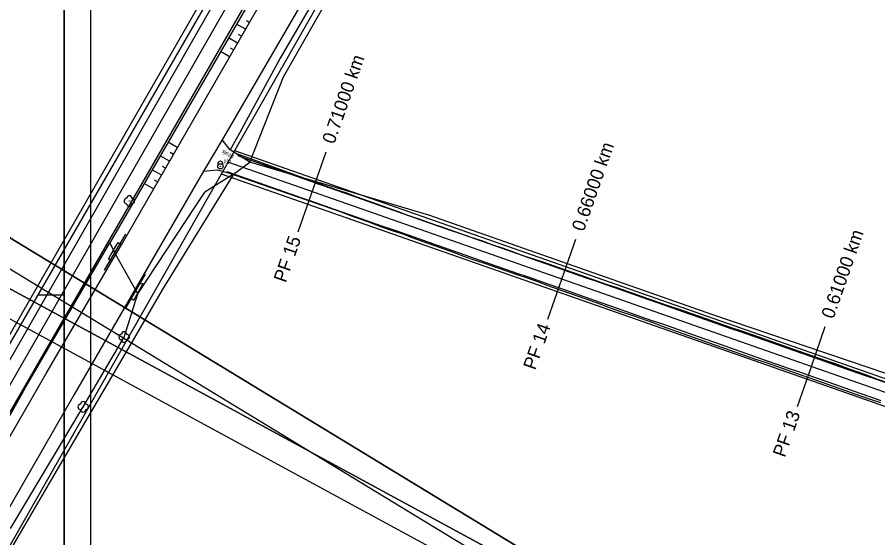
# Model space of a CAD drawing. Extents: x -555887 to -552101, y -1100251 to -1096546.
# Drawn here: x -553970.5 to -553807.8, y -1097231.6 to -1097133.2 of the extents above; entities that cross this region are included whole.
import ezdxf

# ---------------------------------------------------------------- set-up
doc = ezdxf.new("R2010")
doc.units = 0
for name, color, linetype in [('PARCELY_cesty', 7, 'Continuous'), ('PARCELY_silnice', 7, 'Continuous'), ('POLYGONY_SITUACE_PF', 7, 'Continuous'), ('POLYGONY_SITUACE_PF_POPISY', 7, 'Continuous'), ('POLYGONY_SITUACE_PO', 7, 'Continuous'), ('ram_VC6', 7, 'Continuous'), ('ROZHLED_ram_legenda_1', 7, 'Continuous'), ('ROZHLED_ram_legenda_2', 7, 'Continuous'), ('ZSST', 7, 'Continuous')]:
    doc.layers.add(name, color=color, linetype=linetype)

msp = doc.modelspace()

# ---------------------------------------------------------------- linework, layer by layer
at = {"layer": 'PARCELY_cesty'}
for points in [[(-553929.46, -1097158.38), (-553673.4, -1097248.15), (-553668.21, -1097254.17), (-553665.73, -1097263.94)], [(-553931.98, -1097162.8), (-553680.76, -1097250.77), (-553678.23, -1097251.97), (-553676.12, -1097253.6), (-553674.4, -1097255.65), (-553673.16, -1097258.01), (-553672.44, -1097260.58), (-553672.29, -1097263.25), (-553672.86, -1097266.82)]]:
    msp.add_lwpolyline(points, dxfattribs=at)
at = {"layer": 'PARCELY_silnice'}
for points in [[(-553861.3, -1097003.46), (-553858.48, -1097005.9), (-553845.75, -1096975.04), (-553836.44, -1096945.29), (-553831.55, -1096945.97), (-553834.33, -1096958.81), (-553843.04, -1096981.51), (-553856.4, -1097007.66), (-554032.65, -1097312.99), (-554038, -1097312.7), (-554039.52, -1097311.76)], [(-553831.55, -1096945.97), (-553822.14, -1096946.52), (-553820.19, -1096947.25), (-553823.19, -1096962.08), (-553832.13, -1096986.8), (-553848.04, -1097015.24), (-554028.81, -1097333.03), (-554038.74, -1097323.54), (-553856.4, -1097007.66), (-553843.04, -1096981.51), (-553834.33, -1096958.81)]]:
    msp.add_lwpolyline(points, close=True, dxfattribs=at)
at = {"layer": 'POLYGONY_SITUACE_PF'}
for p, q in [((-553914.76, -1097166.18), (-553912.12, -1097158.63)), ((-553917.41, -1097173.73), (-553914.76, -1097166.18)), ((-553867.57, -1097182.7), (-553864.93, -1097175.15)), ((-553870.22, -1097190.25), (-553867.57, -1097182.7)), ((-553820.38, -1097199.23), (-553817.74, -1097191.67)), ((-553823.03, -1097206.78), (-553820.38, -1097199.23))]:
    msp.add_line(p, q, dxfattribs=at)
at = {"layer": 'POLYGONY_SITUACE_PO'}
for p, q in [((-553804.07, -1097203.08), (-553928.82, -1097159.4)), ((-553912.19, -1097165.13), (-553928.8, -1097159.09)), ((-553679.81, -1097248.45), (-553930.54, -1097160.65)), ((-553930.98, -1097162.49), (-553909.45, -1097169.92)), ((-553903.54, -1097171.96), (-553930.81, -1097162.41)), ((-553912.22, -1097165.21), (-553914.19, -1097164.52)), ((-553910.25, -1097165.9), (-553912.22, -1097165.21)), ((-553910.21, -1097165.79), (-553912.19, -1097165.13)), ((-553908.29, -1097166.59), (-553910.25, -1097165.9)), ((-553908.23, -1097166.42), (-553910.21, -1097165.79)), ((-553906.32, -1097167.28), (-553908.29, -1097166.59)), ((-553906.28, -1097167.17), (-553908.23, -1097166.42)), ((-553904.35, -1097167.97), (-553906.32, -1097167.28)), ((-553904.33, -1097167.91), (-553906.28, -1097167.17)), ((-553913.38, -1097168.52), (-553915.34, -1097167.83)), ((-553911.41, -1097169.21), (-553913.38, -1097168.52)), ((-553909.44, -1097169.89), (-553911.41, -1097169.21)), ((-553902.39, -1097168.66), (-553904.35, -1097167.97)), ((-553902.37, -1097168.61), (-553904.33, -1097167.91)), ((-553900.42, -1097169.34), (-553902.39, -1097168.66)), ((-553900.39, -1097169.26), (-553902.37, -1097168.61)), ((-553898.44, -1097169.99), (-553900.39, -1097169.26)), ((-553909.45, -1097169.92), (-553907.51, -1097170.66)), ((-553907.48, -1097170.58), (-553909.44, -1097169.89)), ((-553907.51, -1097170.66), (-553905.55, -1097171.37)), ((-553905.51, -1097171.27), (-553907.48, -1097170.58)), ((-553898.46, -1097170.03), (-553900.42, -1097169.34)), ((-553896.49, -1097170.72), (-553898.46, -1097170.03)), ((-553896.48, -1097170.71), (-553898.44, -1097169.99)), ((-553894.52, -1097171.41), (-553896.49, -1097170.72)), ((-553894.51, -1097171.38), (-553896.48, -1097170.71)), ((-553905.55, -1097171.37), (-553903.58, -1097172.07)), ((-553903.54, -1097171.96), (-553905.51, -1097171.27)), ((-553903.58, -1097172.07), (-553901.63, -1097172.78)), ((-553901.58, -1097172.65), (-553903.54, -1097171.96)), ((-553901.58, -1097172.65), (-553903.54, -1097171.96)), ((-553892.56, -1097172.1), (-553894.52, -1097171.41)), ((-553892.65, -1097172.07), (-553894.51, -1097171.38)), ((-553892.56, -1097172.1), (-553892.65, -1097172.07)), ((-553890.59, -1097172.79), (-553892.56, -1097172.1)), ((-553890.58, -1097172.76), (-553892.56, -1097172.1)), ((-553901.63, -1097172.78), (-553899.66, -1097173.48)), ((-553899.61, -1097173.34), (-553901.58, -1097172.65)), ((-553899.61, -1097173.34), (-553901.58, -1097172.65)), ((-553899.66, -1097173.48), (-553897.69, -1097174.15)), ((-553897.65, -1097174.02), (-553899.61, -1097173.34)), ((-553897.65, -1097174.02), (-553899.61, -1097173.34)), ((-553897.69, -1097174.15), (-553895.73, -1097174.87)), ((-553895.68, -1097174.71), (-553897.65, -1097174.02)), ((-553895.68, -1097174.71), (-553897.65, -1097174.02)), ((-553888.62, -1097173.48), (-553890.59, -1097172.79)), ((-553888.6, -1097173.41), (-553890.58, -1097172.76)), ((-553886.66, -1097174.16), (-553888.62, -1097173.48)), ((-553886.64, -1097174.1), (-553888.6, -1097173.41)), ((-553884.69, -1097174.85), (-553886.66, -1097174.16)), ((-553884.67, -1097174.8), (-553886.64, -1097174.1)), ((-553895.73, -1097174.87), (-553893.78, -1097175.59)), ((-553893.71, -1097175.4), (-553895.68, -1097174.71)), ((-553893.71, -1097175.4), (-553895.68, -1097174.71)), ((-553893.78, -1097175.59), (-553891.82, -1097176.3)), ((-553891.75, -1097176.09), (-553893.71, -1097175.4)), ((-553891.75, -1097176.09), (-553893.71, -1097175.4)), ((-553882.73, -1097175.54), (-553884.69, -1097174.85)), ((-553882.7, -1097175.47), (-553884.67, -1097174.8)), ((-553880.76, -1097176.23), (-553882.73, -1097175.54)), ((-553880.74, -1097176.18), (-553882.7, -1097175.47)), ((-553891.82, -1097176.3), (-553889.85, -1097176.98)), ((-553889.78, -1097176.78), (-553891.75, -1097176.09)), ((-553889.78, -1097176.78), (-553891.75, -1097176.09)), ((-553889.85, -1097176.98), (-553887.89, -1097177.68)), ((-553887.81, -1097177.47), (-553889.78, -1097176.78)), ((-553887.81, -1097177.47), (-553889.78, -1097176.78)), ((-553878.79, -1097176.92), (-553880.76, -1097176.23)), ((-553878.78, -1097176.87), (-553880.74, -1097176.18)), ((-553876.83, -1097177.61), (-553878.79, -1097176.92)), ((-553876.81, -1097177.56), (-553878.78, -1097176.87)), ((-553887.89, -1097177.68), (-553885.95, -1097178.44)), ((-553885.85, -1097178.16), (-553887.81, -1097177.47)), ((-553885.85, -1097178.16), (-553887.81, -1097177.47)), ((-553885.95, -1097178.44), (-553883.97, -1097179.1)), ((-553883.88, -1097178.84), (-553885.85, -1097178.16)), ((-553883.88, -1097178.84), (-553885.85, -1097178.16)), ((-553881.92, -1097179.53), (-553883.88, -1097178.84)), ((-553881.92, -1097179.53), (-553883.88, -1097178.84)), ((-553874.86, -1097178.3), (-553876.83, -1097177.61)), ((-553874.85, -1097178.26), (-553876.81, -1097177.56)), ((-553872.89, -1097178.98), (-553874.86, -1097178.3)), ((-553872.87, -1097178.91), (-553874.85, -1097178.26)), ((-553870.93, -1097179.67), (-553872.89, -1097178.98)), ((-553870.89, -1097179.56), (-553872.87, -1097178.91)), ((-553883.97, -1097179.1), (-553882, -1097179.77)), ((-553882, -1097179.77), (-553880.02, -1097180.43)), ((-553879.95, -1097180.22), (-553881.92, -1097179.53)), ((-553879.95, -1097180.22), (-553881.92, -1097179.53)), ((-553880.02, -1097180.43), (-553878.05, -1097181.1)), ((-553877.98, -1097180.91), (-553879.95, -1097180.22)), ((-553877.98, -1097180.91), (-553879.95, -1097180.22)), ((-553868.96, -1097180.36), (-553870.93, -1097179.67)), ((-553868.92, -1097180.25), (-553870.89, -1097179.56)), ((-553867, -1097181.05), (-553868.96, -1097180.36)), ((-553866.96, -1097180.94), (-553868.92, -1097180.25)), ((-553878.05, -1097181.1), (-553876.08, -1097181.79)), ((-553876.02, -1097181.6), (-553877.98, -1097180.91)), ((-553876.02, -1097181.6), (-553877.98, -1097180.91)), ((-553876.08, -1097181.79), (-553874.12, -1097182.48)), ((-553874.05, -1097182.29), (-553876.02, -1097181.6)), ((-553874.05, -1097182.29), (-553876.02, -1097181.6)), ((-553872.08, -1097182.98), (-553874.05, -1097182.29)), ((-553872.08, -1097182.98), (-553874.05, -1097182.29)), ((-553865.03, -1097181.74), (-553867, -1097181.05)), ((-553864.99, -1097181.62), (-553866.96, -1097180.94)), ((-553863.06, -1097182.43), (-553865.03, -1097181.74)), ((-553863.03, -1097182.33), (-553864.99, -1097181.62)), ((-553874.12, -1097182.48), (-553872.15, -1097183.16)), ((-553872.15, -1097183.16), (-553870.19, -1097183.87)), ((-553870.12, -1097183.66), (-553872.08, -1097182.98)), ((-553870.12, -1097183.66), (-553872.08, -1097182.98)), ((-553870.19, -1097183.87), (-553868.23, -1097184.57)), ((-553868.15, -1097184.35), (-553870.12, -1097183.66)), ((-553868.15, -1097184.35), (-553870.12, -1097183.66)), ((-553861.1, -1097183.11), (-553863.06, -1097182.43)), ((-553861.07, -1097183.03), (-553863.03, -1097182.33)), ((-553859.13, -1097183.8), (-553861.1, -1097183.11)), ((-553859.09, -1097183.69), (-553861.07, -1097183.03)), ((-553857.16, -1097184.49), (-553859.13, -1097183.8)), ((-553857.12, -1097184.36), (-553859.09, -1097183.69)), ((-553868.23, -1097184.57), (-553866.27, -1097185.27)), ((-553866.19, -1097185.04), (-553868.15, -1097184.35)), ((-553866.19, -1097185.04), (-553868.15, -1097184.35)), ((-553866.27, -1097185.27), (-553864.3, -1097185.97)), ((-553864.22, -1097185.73), (-553866.19, -1097185.04)), ((-553864.22, -1097185.73), (-553866.19, -1097185.04)), ((-553855.2, -1097185.18), (-553857.16, -1097184.49)), ((-553855.15, -1097185.04), (-553857.12, -1097184.36)), ((-553853.23, -1097185.87), (-553855.2, -1097185.18)), ((-553853.18, -1097185.73), (-553855.15, -1097185.04)), ((-553864.3, -1097185.97), (-553862.34, -1097186.67)), ((-553862.25, -1097186.42), (-553864.22, -1097185.73)), ((-553862.25, -1097186.42), (-553864.22, -1097185.73)), ((-553862.34, -1097186.67), (-553860.38, -1097187.38)), ((-553860.29, -1097187.11), (-553862.25, -1097186.42)), ((-553860.29, -1097187.11), (-553862.25, -1097186.42)), ((-553858.32, -1097187.8), (-553860.29, -1097187.11)), ((-553858.32, -1097187.8), (-553860.29, -1097187.11)), ((-553851.27, -1097186.56), (-553853.23, -1097185.87)), ((-553851.22, -1097186.42), (-553853.18, -1097185.73)), ((-553849.3, -1097187.25), (-553851.27, -1097186.56)), ((-553849.25, -1097187.1), (-553851.22, -1097186.42)), ((-553847.28, -1097187.78), (-553849.25, -1097187.1)), ((-553860.38, -1097187.38), (-553858.43, -1097188.1)), ((-553858.43, -1097188.1), (-553856.46, -1097188.8)), ((-553856.35, -1097188.48), (-553858.32, -1097187.8)), ((-553856.35, -1097188.48), (-553858.32, -1097187.8)), ((-553856.46, -1097188.8), (-553854.48, -1097189.45)), ((-553854.39, -1097189.17), (-553856.35, -1097188.48)), ((-553854.39, -1097189.17), (-553856.35, -1097188.48)), ((-553847.33, -1097187.93), (-553849.3, -1097187.25)), ((-553845.37, -1097188.62), (-553847.33, -1097187.93)), ((-553845.31, -1097188.46), (-553847.28, -1097187.78)), ((-553843.4, -1097189.31), (-553845.37, -1097188.62)), ((-553843.34, -1097189.14), (-553845.31, -1097188.46)), ((-553854.48, -1097189.45), (-553852.52, -1097190.13)), ((-553852.42, -1097189.86), (-553854.39, -1097189.17)), ((-553852.42, -1097189.86), (-553854.39, -1097189.17)), ((-553852.52, -1097190.13), (-553850.56, -1097190.84)), ((-553850.46, -1097190.55), (-553852.42, -1097189.86)), ((-553850.46, -1097190.55), (-553852.42, -1097189.86)), ((-553841.43, -1097190), (-553843.4, -1097189.31)), ((-553841.37, -1097189.81), (-553843.34, -1097189.14)), ((-553839.47, -1097190.69), (-553841.43, -1097190)), ((-553839.4, -1097190.49), (-553841.37, -1097189.81)), ((-553850.56, -1097190.84), (-553848.6, -1097191.56)), ((-553848.49, -1097191.24), (-553850.46, -1097190.55)), ((-553848.49, -1097191.24), (-553850.46, -1097190.55)), ((-553848.6, -1097191.56), (-553846.64, -1097192.27)), ((-553846.52, -1097191.93), (-553848.49, -1097191.24)), ((-553846.52, -1097191.93), (-553848.49, -1097191.24)), ((-553844.56, -1097192.61), (-553846.52, -1097191.93)), ((-553844.56, -1097192.61), (-553846.52, -1097191.93)), ((-553837.5, -1097191.38), (-553839.47, -1097190.69)), ((-553837.43, -1097191.18), (-553839.4, -1097190.49)), ((-553835.53, -1097192.07), (-553837.5, -1097191.38)), ((-553835.47, -1097191.88), (-553837.43, -1097191.18)), ((-553833.57, -1097192.75), (-553835.53, -1097192.07)), ((-553833.5, -1097192.56), (-553835.47, -1097191.88)), ((-553846.64, -1097192.27), (-553844.68, -1097192.98)), ((-553844.68, -1097192.98), (-553842.72, -1097193.68)), ((-553842.59, -1097193.3), (-553844.56, -1097192.61)), ((-553842.59, -1097193.3), (-553844.56, -1097192.61)), ((-553842.72, -1097193.68), (-553840.76, -1097194.38)), ((-553840.62, -1097193.99), (-553842.59, -1097193.3)), ((-553840.62, -1097193.99), (-553842.59, -1097193.3)), ((-553831.6, -1097193.44), (-553833.57, -1097192.75)), ((-553831.53, -1097193.23), (-553833.5, -1097192.56)), ((-553829.64, -1097194.13), (-553831.6, -1097193.44)), ((-553829.56, -1097193.91), (-553831.53, -1097193.23)), ((-553840.76, -1097194.38), (-553838.79, -1097195.06)), ((-553838.66, -1097194.68), (-553840.62, -1097193.99)), ((-553838.66, -1097194.68), (-553840.62, -1097193.99)), ((-553838.79, -1097195.06), (-553836.82, -1097195.72)), ((-553836.69, -1097195.37), (-553838.66, -1097194.68)), ((-553836.69, -1097195.37), (-553838.66, -1097194.68)), ((-553827.67, -1097194.82), (-553829.64, -1097194.13)), ((-553827.59, -1097194.6), (-553829.56, -1097193.91)), ((-553825.7, -1097195.51), (-553827.67, -1097194.82)), ((-553825.63, -1097195.31), (-553827.59, -1097194.6)), ((-553823.67, -1097196), (-553825.63, -1097195.31)), ((-553836.82, -1097195.72), (-553834.85, -1097196.43)), ((-553834.73, -1097196.06), (-553836.69, -1097195.37)), ((-553834.73, -1097196.06), (-553836.69, -1097195.37)), ((-553834.85, -1097196.43), (-553832.89, -1097197.12)), ((-553832.76, -1097196.75), (-553834.73, -1097196.06)), ((-553832.76, -1097196.75), (-553834.73, -1097196.06)), ((-553830.79, -1097197.43), (-553832.76, -1097196.75)), ((-553830.79, -1097197.43), (-553832.76, -1097196.75)), ((-553823.74, -1097196.2), (-553825.7, -1097195.51)), ((-553821.77, -1097196.89), (-553823.74, -1097196.2)), ((-553821.71, -1097196.71), (-553823.67, -1097196)), ((-553819.8, -1097197.57), (-553821.77, -1097196.89)), ((-553819.74, -1097197.38), (-553821.71, -1097196.71)), ((-553832.89, -1097197.12), (-553830.92, -1097197.81)), ((-553830.92, -1097197.81), (-553828.95, -1097198.48)), ((-553828.83, -1097198.12), (-553830.79, -1097197.43)), ((-553828.83, -1097198.12), (-553830.79, -1097197.43)), ((-553828.95, -1097198.48), (-553826.99, -1097199.17)), ((-553826.86, -1097198.81), (-553828.83, -1097198.12)), ((-553826.86, -1097198.81), (-553828.83, -1097198.12)), ((-553817.84, -1097198.26), (-553819.8, -1097197.57)), ((-553817.77, -1097198.06), (-553819.74, -1097197.38)), ((-553815.87, -1097198.95), (-553817.84, -1097198.26)), ((-553815.8, -1097198.73), (-553817.77, -1097198.06)), ((-553826.99, -1097199.17), (-553825.02, -1097199.85)), ((-553824.89, -1097199.5), (-553826.86, -1097198.81)), ((-553824.89, -1097199.5), (-553826.86, -1097198.81)), ((-553825.02, -1097199.85), (-553823.04, -1097200.52)), ((-553822.93, -1097200.19), (-553824.89, -1097199.5)), ((-553822.93, -1097200.19), (-553824.89, -1097199.5)), ((-553820.96, -1097200.88), (-553822.93, -1097200.19)), ((-553820.96, -1097200.88), (-553822.93, -1097200.19)), ((-553813.91, -1097199.64), (-553815.87, -1097198.95)), ((-553813.84, -1097199.46), (-553815.8, -1097198.73)), ((-553811.94, -1097200.33), (-553813.91, -1097199.64)), ((-553811.88, -1097200.17), (-553813.84, -1097199.46)), ((-553809.92, -1097200.88), (-553811.88, -1097200.17)), ((-553823.04, -1097200.52), (-553821.08, -1097201.21)), ((-553821.08, -1097201.21), (-553819.12, -1097201.93)), ((-553819, -1097201.57), (-553820.96, -1097200.88)), ((-553819, -1097201.57), (-553820.96, -1097200.88)), ((-553817.03, -1097202.25), (-553819, -1097201.57)), ((-553817.03, -1097202.25), (-553819, -1097201.57)), ((-553809.97, -1097201.02), (-553811.94, -1097200.33)), ((-553808.01, -1097201.7), (-553809.97, -1097201.02)), ((-553807.97, -1097201.6), (-553809.92, -1097200.88)), ((-553806.04, -1097202.39), (-553808.01, -1097201.7)), ((-553806.01, -1097202.3), (-553807.97, -1097201.6)), ((-553819.12, -1097201.93), (-553817.16, -1097202.63)), ((-553817.16, -1097202.63), (-553815.2, -1097203.32)), ((-553815.06, -1097202.94), (-553817.03, -1097202.25)), ((-553815.06, -1097202.94), (-553817.03, -1097202.25)), ((-553815.2, -1097203.32), (-553813.24, -1097204.03)), ((-553813.1, -1097203.63), (-553815.06, -1097202.94)), ((-553813.1, -1097203.63), (-553815.06, -1097202.94)), ((-553813.24, -1097204.03), (-553811.27, -1097204.71)), ((-553811.13, -1097204.32), (-553813.1, -1097203.63)), ((-553811.13, -1097204.32), (-553813.1, -1097203.63)), ((-553811.27, -1097204.71), (-553809.29, -1097205.38)), ((-553809.16, -1097205.01), (-553811.13, -1097204.32)), ((-553809.16, -1097205.01), (-553811.13, -1097204.32)), ((-553807.2, -1097205.7), (-553809.16, -1097205.01)), ((-553807.2, -1097205.7), (-553809.16, -1097205.01)), ((-553809.29, -1097205.38), (-553807.32, -1097206.05))]:
    msp.add_line(p, q, dxfattribs=at)
at = {"layer": 'ram_VC6'}
msp.add_line((-553961.64, -1097185.72), (-553966.64, -1097185.72), dxfattribs=at)
for points in [[(-553956.64, -1096765.72), (-554313.64, -1096765.72), (-554313.64, -1097395.72), (-553956.64, -1097395.72)], [(-553961.64, -1096770.72), (-554308.64, -1096770.72), (-554308.64, -1097390.72), (-553961.64, -1097390.72)]]:
    msp.add_lwpolyline(points, close=True, dxfattribs=at)
for points in [[(-553956.64, -1096765.72), (-554313.64, -1096765.72), (-554313.64, -1097395.72), (-553956.64, -1097395.72), (-553956.64, -1096765.72)], [(-553956.64, -1096765.72), (-554313.64, -1096765.72), (-554313.64, -1097395.72), (-553956.64, -1097395.72), (-553956.64, -1096765.72)], [(-553961.64, -1097390.72), (-554308.64, -1097390.72), (-554308.64, -1096770.72), (-553961.64, -1096770.72), (-553961.64, -1097390.72)], [(-553961.64, -1097185.72), (-553961.64, -1097390.72), (-554308.64, -1097390.72), (-554308.64, -1096770.72), (-553961.64, -1096770.72), (-553961.64, -1096975.72), (-553961.64, -1097185.72)]]:
    msp.add_lwpolyline(points, dxfattribs=at)
at = {"layer": 'ROZHLED_ram_legenda_1'}
msp.add_lwpolyline([(-554022.39, -1097495.03), (-554206.96, -1097394.87), (-554065.3, -1097133.83), (-553880.73, -1097233.99)], close=True, dxfattribs=at)
msp.add_lwpolyline([(-554022.39, -1097495.03), (-554206.96, -1097394.87), (-554065.3, -1097133.83), (-553880.73, -1097233.99)], close=True, dxfattribs=at)
for points in [[(-553880.73, -1097233.99), (-554065.3, -1097133.83), (-554206.96, -1097394.87), (-554022.39, -1097495.03), (-553880.73, -1097233.99)], [(-554200.18, -1097392.86), (-554063.29, -1097140.61), (-553887.51, -1097236), (-554024.4, -1097488.25), (-554200.18, -1097392.86)], [(-554200.18, -1097392.86), (-554063.29, -1097140.61), (-553887.51, -1097236), (-554024.4, -1097488.25), (-554200.18, -1097392.86)]]:
    msp.add_lwpolyline(points, dxfattribs=at)
at = {"layer": 'ROZHLED_ram_legenda_2'}
msp.add_lwpolyline([(-553994.76, -1097161), (-553815.36, -1097270.15), (-553969.72, -1097523.88), (-554149.13, -1097414.74)], close=True, dxfattribs=at)
msp.add_lwpolyline([(-553994.76, -1097161), (-553815.36, -1097270.15), (-553969.72, -1097523.88), (-554149.13, -1097414.74)], close=True, dxfattribs=at)
for points in [[(-554149.13, -1097414.74), (-553969.72, -1097523.88), (-553815.36, -1097270.15), (-553994.76, -1097161), (-554149.13, -1097414.74)], [(-553822.23, -1097271.82), (-553971.39, -1097517.01), (-554142.26, -1097413.06), (-553993.09, -1097167.87), (-553822.23, -1097271.82)], [(-553822.23, -1097271.82), (-553971.39, -1097517.01), (-554142.26, -1097413.06), (-553993.09, -1097167.87), (-553822.23, -1097271.82)]]:
    msp.add_lwpolyline(points, dxfattribs=at)
at = {"layer": 'ZSST'}
for p, q in [((-553927.38, -1097135.46), (-553929.07, -1097134.49)), ((-553926.63, -1097134.16), (-553927.19, -1097133.84)), ((-553928.13, -1097136.76), (-553928.69, -1097136.44)), ((-553928.88, -1097138.06), (-553930.57, -1097137.08)), ((-553930.37, -1097140.66), (-553932.08, -1097139.68)), ((-553929.62, -1097139.36), (-553930.19, -1097139.03)), ((-553940.26, -1097157.82), (-553942.02, -1097156.81)), ((-553941.75, -1097160.42), (-553943.52, -1097159.4)), ((-553941.01, -1097159.12), (-553941.59, -1097158.78)), ((-553943.25, -1097163.02), (-553945.03, -1097162)), ((-553942.5, -1097161.72), (-553943.09, -1097161.38)), ((-553944, -1097164.32), (-553944.59, -1097163.98)), ((-553929.66, -1097162.86), (-553943.15, -1097184.71)), ((-553929.66, -1097162.86), (-553935.03, -1097166.22)), ((-553944.75, -1097165.62), (-553946.53, -1097164.59)), ((-553947.7, -1097185.48), (-553935.03, -1097166.22)), ((-553954.03, -1097181), (-553950.01, -1097174.2)), ((-553968.97, -1097203.17), (-553953.05, -1097175.83)), ((-553947.7, -1097185.48), (-553952.25, -1097177.39)), ((-553946.34, -1097181.73), (-553950, -1097188.03)), ((-553978.54, -1097220.29), (-553968.97, -1097203.17))]:
    msp.add_line(p, q, dxfattribs=at)
for points in [[(-554042.48, -1097312.42), (-554035.18, -1097301.12), (-554020.35, -1097276.71), (-554001.25, -1097243.62), (-553975.55, -1097199.35), (-553927.26, -1097115.35), (-553902.63, -1097072.54), (-553878.35, -1097029.34), (-553858.27, -1096995.26), (-553851.54, -1096982.63), (-553845.34, -1096967.24), (-553838.37, -1096941.91), (-553834.5, -1096923.22)], [(-553831.64, -1096923.82), (-553835.69, -1096943.09), (-553842.4, -1096966.86), (-553850.34, -1096985.69), (-553856.05, -1096996.17), (-553876.09, -1097031.09), (-553900.82, -1097073.95), (-553925.65, -1097117.01), (-553973.36, -1097200.46), (-553998.81, -1097244.48), (-554018.03, -1097278.18), (-554032.06, -1097302.7), (-554039.09, -1097314.61), (-554042.48, -1097312.42), (-554044.85, -1097316.43), (-554041.28, -1097318.43), (-554043.66, -1097322.75), (-554050.44, -1097334.64), (-554051.91, -1097337.2)], [(-553818.18, -1096926.71), (-553821.78, -1096945.09), (-553822.5, -1096948.29), (-553824.54, -1096956.94), (-553827.64, -1096967.4), (-553833.07, -1096981.13), (-553839.89, -1096995.89), (-553855.52, -1097024.97), (-553869.86, -1097050.06), (-553885.29, -1097076.39), (-553900.2, -1097101.88), (-553913.69, -1097125.22), (-553931.8, -1097156.33), (-553935.29, -1097162.25), (-553959.78, -1097204.54), (-553977.15, -1097234.71), (-553995.37, -1097266.5), (-554014.37, -1097299.01), (-554027.49, -1097321.67), (-554032.14, -1097329.71), (-554046.52, -1097353.89)], [(-553926.55, -1097160.61), (-553920.16, -1097144.42), (-553903.88, -1097115.75), (-553879.8, -1097073.43), (-553859.49, -1097037.54), (-553840.37, -1097003.2), (-553826.98, -1096978.96), (-553821.46, -1096968.7), (-553816.98, -1096958.25), (-553815.51, -1096947.8)], [(-553820.09, -1096961.14), (-553823.34, -1096968.2), (-553828.7, -1096977.66), (-553841.08, -1097002.44), (-553860.54, -1097036.95), (-553881.31, -1097072.81), (-553905.68, -1097114.94), (-553920.81, -1097140.89), (-553928.91, -1097155.8), (-553930.27, -1097158.26)], [(-553924.99, -1097120.68), (-553971.37, -1097201.71), (-553996.85, -1097245.92), (-554016.03, -1097279.48), (-554030.15, -1097304.02), (-554037.01, -1097315.92), (-554034.1, -1097317.54), (-554032.86, -1097317.31), (-554031.97, -1097316.4), (-554020.07, -1097295.69), (-554001.07, -1097262.91), (-553982.69, -1097231.14), (-553965.04, -1097200.55), (-553952.61, -1097179.27), (-553950.84, -1097176.19), (-553920.35, -1097123.26)], [(-553924.99, -1097120.68), (-553924.16, -1097124.02), (-553925.51, -1097128.35), (-553953.05, -1097175.83), (-553952.25, -1097177.39)], [(-553935.29, -1097162.25), (-553932.73, -1097162.01), (-553929.66, -1097162.86), (-553926.55, -1097160.61), (-553930.27, -1097158.26), (-553931.8, -1097156.33)], [(-553600.1, -1097268.75), (-553657.15, -1097250.01), (-553728.97, -1097225.8), (-553769.71, -1097212.97), (-553838.99, -1097189.46), (-553892.69, -1097170.63), (-553926.55, -1097160.61)], [(-553952.82, -1097178.13), (-553951.79, -1097176.3), (-553951.45, -1097175.79), (-553950.84, -1097176.19)], [(-553952.61, -1097179.27), (-553953.29, -1097178.91), (-553952.82, -1097178.13)], [(-553943.15, -1097184.71), (-553947.95, -1097193.13), (-553964.05, -1097220.5), (-553982.17, -1097251.56), (-553993.46, -1097272.56)], [(-553971.79, -1097229.88), (-553958.06, -1097206.85), (-553950.32, -1097193.64), (-553947.7, -1097185.48)]]:
    msp.add_lwpolyline(points, dxfattribs=at)
msp.add_lwpolyline([(-553949.09, -1097186.29), (-553948.45, -1097186.65), (-553946.74, -1097183.55), (-553947.58, -1097183.73)], close=True, dxfattribs=at)
for centre, radius in [((-553932.12, -1097161.37), 0.5), ((-553932.12, -1097161.37), 0.0327), ((-553949.34, -1097167.93), 0.05), ((-553950.32, -1097193.64), 0.05), ((-553958.06, -1097206.85), 0.05)]:
    msp.add_circle(centre, radius, dxfattribs=at)
for centre, start, end in [((-553932.12, -1097160.91), 331.7891, 208.7844), ((-553949.84, -1097167.93), 90, 270), ((-553949.34, -1097167.43), 0, 180), ((-553948.84, -1097167.93), 270, 90), ((-553949.34, -1097168.43), 180, 0), ((-553950.82, -1097193.64), 90, 270), ((-553950.32, -1097193.14), 0, 180), ((-553949.82, -1097193.64), 270, 90), ((-553950.32, -1097194.14), 180, 0), ((-553958.56, -1097206.85), 90, 270), ((-553958.06, -1097206.35), 0, 180), ((-553957.56, -1097206.85), 270, 90), ((-553958.06, -1097207.35), 180, 0)]:
    msp.add_arc(centre, 0.5, start, end, dxfattribs=at)

# ---------------------------------------------------------------- texts
at = {"layer": 'POLYGONY_SITUACE_PF_POPISY'}
for s, p in [('0.71000 km', (-553910.6, -1097157.3)), ('0.66000 km', (-553863.41, -1097173.83)), ('0.61000 km', (-553816.22, -1097190.35)), ('PF 15', (-553919.77, -1097183.5)), ('PF 14', (-553872.58, -1097200.02)), ('PF 13', (-553825.39, -1097216.54))]:
    msp.add_text(s, height=2.5, rotation=70.7015, dxfattribs=at).set_placement(p)
at = {"layer": 'ZSST'}
msp.add_text('sjezd', height=0.75, rotation=327.0443, dxfattribs=at).set_placement((-553931.91, -1097158.65))
msp.add_text('plp', height=0.75, dxfattribs=at).set_placement((-553931.53, -1097160.67))

doc.saveas('drawing.dxf')
